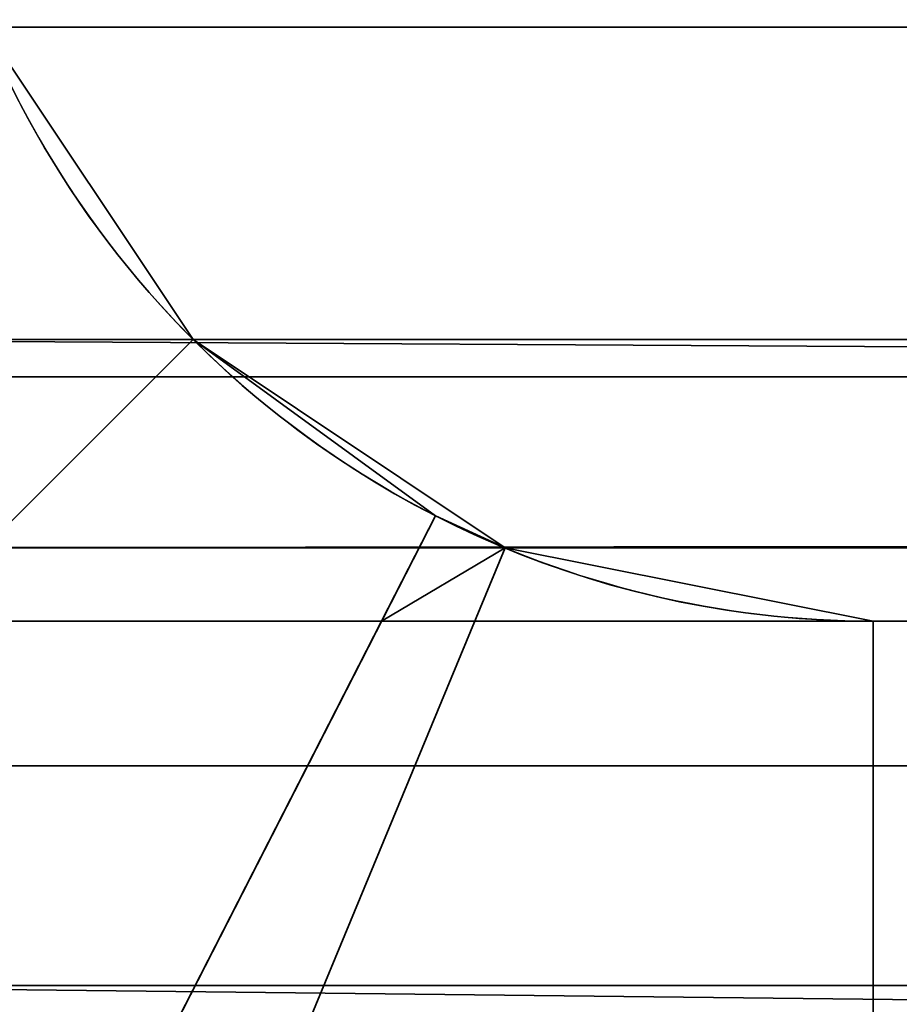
# Model space of a CAD drawing. Header units: millimetres. Extents: x -503 to 6703, y -110 to 249.
# Tile 978 of 1056: x 4034.68 to 4036.12, y 15.87 to 17.49. Entities that reach past the tile are written whole.
import ezdxf

# ---------------------------------------------------------------- set-up
doc = ezdxf.new("R2010")
doc.units = ezdxf.units.MM
doc.layers.add('152', color=7, linetype='Continuous', true_color=0xffffff)

# ---------------------------------------------------------------- blocks, each defined once
blk = doc.blocks.new('UG_SURFACE_004')
at = {"layer": '152', "color": 252, "linetype": 'Continuous', "lineweight": 35}
for points in [[(5156.4999, -9.3, 2212.25), (5156.4999, 230.4, 2212.25), (3843.4999, 230.4, 2212.25), (3843.4999, -9.3, 2212.25)], [(3993.5, -9.3, 2062.2499), (3993.5, 230.4, 2062.2499), (5006.4998, 230.4, 2062.2499), (5006.4998, -9.3, 2062.2499)]]:
    blk.add_3dface(points, dxfattribs=at)
blk = doc.blocks.new('UG_SURFACE_386')
at = {"layer": '152', "color": 252, "linetype": 'Continuous', "lineweight": 35}
for points in [[(4031.4999, -26.22, 2021.75), (4968.5001, -26.22, 2021.75), (4968.5001, 62.62, 2021.75), (4031.4999, 62.62, 2021.75)], [(4033, -26.22, 2020.2501), (4033, 62.62, 2020.2501), (4967, 62.62, 2020.2501), (4967, -26.22, 2020.2501)]]:
    blk.add_3dface(points, dxfattribs=at)
blk = doc.blocks.new('UG_SURFACE_403')
at = {"layer": '152', "color": 252, "linetype": 'Continuous', "lineweight": 35}
for points in [[(4033.9022, 15.9021, 76.45), (4033.2346, 16.9013, 76.45), (4034.6203, 17.4754, 76.45), (4034.9627, 16.9628, 76.45)], [(4034.9627, 16.9628, 370.05), (4034.6203, 17.4754, 370.05), (4033.2346, 16.9013, 370.05), (4033.9022, 15.9021, 370.05)], [(4033.9022, 15.9021, 386.45), (4033.2346, 16.9013, 386.45), (4034.6203, 17.4754, 386.45), (4034.9627, 16.9628, 386.45)], [(4034.9627, 16.9628, 680.05), (4034.6203, 17.4754, 680.05), (4033.2346, 16.9013, 680.05), (4033.9022, 15.9021, 680.05)], [(4033.9022, 15.9021, 696.45), (4033.2346, 16.9013, 696.45), (4034.6203, 17.4754, 696.45), (4034.9627, 16.9628, 696.45)], [(4034.9627, 16.9628, 990.05), (4034.6203, 17.4754, 990.05), (4033.2346, 16.9013, 990.05), (4033.9022, 15.9021, 990.05)], [(4033.9022, 15.9021, 1006.4501), (4033.2346, 16.9013, 1006.4501), (4034.6203, 17.4754, 1006.4501), (4034.9627, 16.9628, 1006.4501)], [(4034.9627, 16.9628, 1300.05), (4034.6203, 17.4754, 1300.05), (4033.2346, 16.9013, 1300.05), (4033.9022, 15.9021, 1300.05)], [(4033.9022, 15.9021, 1316.45), (4033.2346, 16.9013, 1316.45), (4034.6203, 17.4754, 1316.45), (4034.9627, 16.9628, 1316.45)], [(4034.9627, 16.9628, 1610.05), (4034.6203, 17.4754, 1610.05), (4033.2346, 16.9013, 1610.05), (4033.9022, 15.9021, 1610.05)], [(4033.9022, 15.9021, 1626.4499), (4033.2346, 16.9013, 1626.4499), (4034.6203, 17.4754, 1626.4499), (4034.9627, 16.9628, 1626.4499)], [(4034.9627, 16.9628, 1920.05), (4034.6203, 17.4754, 1920.05), (4033.2346, 16.9013, 1920.05), (4033.9022, 15.9021, 1920.05)], [(4033.9022, 15.9021, 1936.45), (4033.2346, 16.9013, 1936.45), (4034.6203, 17.4754, 1936.45), (4034.9627, 16.9628, 1936.45)], [(4034.9627, 16.9628, 60.05), (4034.6203, 17.4754, 60.05), (4033.2346, 16.9013, 60.05), (4033.9022, 15.9021, 60.05)], [(4033.2346, 16.9013, 2006.2499), (4033.9022, 15.9021, 2006.2499), (4034.9627, 16.9628, 2006.2499), (4034.6203, 17.4754, 2006.2499)], [(4034.6203, 17.4754, -5.75), (4034.9627, 16.9628, -5.75), (4033.9022, 15.9021, -5.75), (4033.2346, 16.9013, -5.75)], [(4034.6203, 17.4754, 1936.45), (4034.6203, 17.4754, 2006.2499), (4034.9627, 16.9628, 2006.2499), (4034.9627, 16.9628, 1936.45)], [(4034.9627, 16.9628, 60.05), (4034.9627, 16.9628, -5.75), (4034.6203, 17.4754, -5.75), (4034.6203, 17.4754, 60.05)], [(4034.9627, 16.9628, 1920.05), (4034.9627, 16.9628, 1862.83), (4034.6203, 17.4754, 1862.83), (4034.6203, 17.4754, 1920.05)], [(4034.6203, 17.4754, 1626.4499), (4034.6203, 17.4754, 1683.67), (4034.9627, 16.9628, 1683.67), (4034.9627, 16.9628, 1626.4499)], [(4034.6203, 17.4754, 1683.67), (4034.6203, 17.4754, 1743.39), (4034.9627, 16.9628, 1743.39), (4034.9627, 16.9628, 1683.67)], [(4034.6203, 17.4754, 1743.39), (4034.6203, 17.4754, 1803.11), (4034.9627, 16.9628, 1803.11), (4034.9627, 16.9628, 1743.39)], [(4034.6203, 17.4754, 1803.11), (4034.6203, 17.4754, 1862.83), (4034.9627, 16.9628, 1862.83), (4034.9627, 16.9628, 1803.11)], [(4034.9627, 16.9628, 1610.05), (4034.9627, 16.9628, 1552.83), (4034.6203, 17.4754, 1552.83), (4034.6203, 17.4754, 1610.05)], [(4034.6203, 17.4754, 1316.45), (4034.6203, 17.4754, 1373.67), (4034.9627, 16.9628, 1373.67), (4034.9627, 16.9628, 1316.45)], [(4034.6203, 17.4754, 1373.67), (4034.6203, 17.4754, 1433.39), (4034.9627, 16.9628, 1433.39), (4034.9627, 16.9628, 1373.67)], [(4034.6203, 17.4754, 1433.39), (4034.6203, 17.4754, 1493.1099), (4034.9627, 16.9628, 1493.1099), (4034.9627, 16.9628, 1433.39)], [(4034.6203, 17.4754, 1493.1099), (4034.6203, 17.4754, 1552.83), (4034.9627, 16.9628, 1552.83), (4034.9627, 16.9628, 1493.1099)], [(4034.9627, 16.9628, 1300.05), (4034.9627, 16.9628, 1242.83), (4034.6203, 17.4754, 1242.83), (4034.6203, 17.4754, 1300.05)], [(4034.6203, 17.4754, 1006.4501), (4034.6203, 17.4754, 1063.67), (4034.9627, 16.9628, 1063.67), (4034.9627, 16.9628, 1006.4501)], [(4034.6203, 17.4754, 1063.67), (4034.6203, 17.4754, 1123.39), (4034.9627, 16.9628, 1123.39), (4034.9627, 16.9628, 1063.67)], [(4034.6203, 17.4754, 1123.39), (4034.6203, 17.4754, 1183.11), (4034.9627, 16.9628, 1183.11), (4034.9627, 16.9628, 1123.39)], [(4034.6203, 17.4754, 1183.11), (4034.6203, 17.4754, 1242.83), (4034.9627, 16.9628, 1242.83), (4034.9627, 16.9628, 1183.11)], [(4034.9627, 16.9628, 990.05), (4034.9627, 16.9628, 942.7834), (4034.6203, 17.4754, 942.7834), (4034.6203, 17.4754, 990.05)], [(4034.6203, 17.4754, 696.45), (4034.6203, 17.4754, 743.7167), (4034.9627, 16.9628, 743.7167), (4034.9627, 16.9628, 696.45)], [(4034.6203, 17.4754, 743.7167), (4034.6203, 17.4754, 793.4833), (4034.9627, 16.9628, 793.4833), (4034.9627, 16.9628, 743.7167)], [(4034.6203, 17.4754, 793.4833), (4034.6203, 17.4754, 843.25), (4034.9627, 16.9628, 843.25), (4034.9627, 16.9628, 793.4833)], [(4034.6203, 17.4754, 843.25), (4034.6203, 17.4754, 893.0167), (4034.9627, 16.9628, 893.0167), (4034.9627, 16.9628, 843.25)], [(4034.6203, 17.4754, 893.0167), (4034.6203, 17.4754, 942.7834), (4034.9627, 16.9628, 942.7834), (4034.9627, 16.9628, 893.0167)], [(4034.9627, 16.9628, 680.05), (4034.9627, 16.9628, 632.7834), (4034.6203, 17.4754, 632.7834), (4034.6203, 17.4754, 680.05)], [(4034.6203, 17.4754, 386.45), (4034.6203, 17.4754, 433.7167), (4034.9627, 16.9628, 433.7167), (4034.9627, 16.9628, 386.45)], [(4034.6203, 17.4754, 433.7167), (4034.6203, 17.4754, 483.4833), (4034.9627, 16.9628, 483.4833), (4034.9627, 16.9628, 433.7167)], [(4034.6203, 17.4754, 483.4833), (4034.6203, 17.4754, 533.25), (4034.9627, 16.9628, 533.25), (4034.9627, 16.9628, 483.4833)], [(4034.6203, 17.4754, 533.25), (4034.6203, 17.4754, 583.0167), (4034.9627, 16.9628, 583.0167), (4034.9627, 16.9628, 533.25)], [(4034.6203, 17.4754, 583.0167), (4034.6203, 17.4754, 632.7834), (4034.9627, 16.9628, 632.7834), (4034.9627, 16.9628, 583.0167)], [(4034.9627, 16.9628, 370.05), (4034.9627, 16.9628, 322.7833), (4034.6203, 17.4754, 322.7833), (4034.6203, 17.4754, 370.05)], [(4034.6203, 17.4754, 76.45), (4034.6203, 17.4754, 123.7167), (4034.9627, 16.9628, 123.7167), (4034.9627, 16.9628, 76.45)], [(4034.6203, 17.4754, 123.7167), (4034.6203, 17.4754, 173.4833), (4034.9627, 16.9628, 173.4833), (4034.9627, 16.9628, 123.7167)], [(4034.6203, 17.4754, 173.4833), (4034.6203, 17.4754, 223.25), (4034.9627, 16.9628, 223.25), (4034.9627, 16.9628, 173.4833)], [(4034.6203, 17.4754, 223.25), (4034.6203, 17.4754, 273.0167), (4034.9627, 16.9628, 273.0167), (4034.9627, 16.9628, 223.25)], [(4034.6203, 17.4754, 273.0167), (4034.6203, 17.4754, 322.7833), (4034.9627, 16.9628, 322.7833), (4034.9627, 16.9628, 273.0167)], [(4034.9627, 16.9628, 76.45), (4035.3608, 16.6732, 76.45), (4034.678, 15.3376, 76.45), (4033.9022, 15.9021, 76.45)], [(4033.9022, 15.9021, 370.05), (4034.678, 15.3376, 370.05), (4035.3608, 16.6732, 370.05), (4034.9627, 16.9628, 370.05)], [(4034.9627, 16.9628, 386.45), (4035.3608, 16.6732, 386.45), (4034.678, 15.3376, 386.45), (4033.9022, 15.9021, 386.45)], [(4033.9022, 15.9021, 680.05), (4034.678, 15.3376, 680.05), (4035.3608, 16.6732, 680.05), (4034.9627, 16.9628, 680.05)], [(4034.9627, 16.9628, 696.45), (4035.3608, 16.6732, 696.45), (4034.678, 15.3376, 696.45), (4033.9022, 15.9021, 696.45)], [(4033.9022, 15.9021, 990.05), (4034.678, 15.3376, 990.05), (4035.3608, 16.6732, 990.05), (4034.9627, 16.9628, 990.05)], [(4034.9627, 16.9628, 1006.4501), (4035.3608, 16.6732, 1006.4501), (4034.678, 15.3376, 1006.4501), (4033.9022, 15.9021, 1006.4501)], [(4033.9022, 15.9021, 1300.05), (4034.678, 15.3376, 1300.05), (4035.3608, 16.6732, 1300.05), (4034.9627, 16.9628, 1300.05)], [(4034.9627, 16.9628, 1316.45), (4035.3608, 16.6732, 1316.45), (4034.678, 15.3376, 1316.45), (4033.9022, 15.9021, 1316.45)], [(4033.9022, 15.9021, 1610.05), (4034.678, 15.3376, 1610.05), (4035.3608, 16.6732, 1610.05), (4034.9627, 16.9628, 1610.05)], [(4034.9627, 16.9628, 1626.4499), (4035.3608, 16.6732, 1626.4499), (4034.678, 15.3376, 1626.4499), (4033.9022, 15.9021, 1626.4499)], [(4033.9022, 15.9021, 1920.05), (4034.678, 15.3376, 1920.05), (4035.3608, 16.6732, 1920.05), (4034.9627, 16.9628, 1920.05)], [(4034.9627, 16.9628, 1936.45), (4035.3608, 16.6732, 1936.45), (4034.678, 15.3376, 1936.45), (4033.9022, 15.9021, 1936.45)], [(4033.9022, 15.9021, 60.05), (4034.678, 15.3376, 60.05), (4035.3608, 16.6732, 60.05), (4034.9627, 16.9628, 60.05)], [(4035.4753, 16.6203, 2006.2499), (4034.9627, 16.9628, 2006.2499), (4033.9022, 15.9021, 2006.2499), (4034.9011, 15.2345, 2006.2499)], [(4034.9011, 15.2345, -5.75), (4033.9022, 15.9021, -5.75), (4034.9627, 16.9628, -5.75), (4035.4753, 16.6203, -5.75)], [(4035.3608, 16.6732, 1936.45), (4034.9627, 16.9628, 2006.2499), (4035.4753, 16.6203, 2006.2499)], [(4035.3608, 16.6732, 1936.45), (4034.9627, 16.9628, 1936.45), (4034.9627, 16.9628, 2006.2499)], [(4034.9627, 16.9628, -5.75), (4034.9627, 16.9628, 60.05), (4035.3608, 16.6732, 60.05)], [(4035.3608, 16.6732, 60.05), (4035.4753, 16.6203, -5.75), (4034.9627, 16.9628, -5.75)], [(4035.3608, 16.6732, 1626.4499), (4034.9627, 16.9628, 1683.67), (4035.4753, 16.6203, 1683.67)], [(4035.3608, 16.6732, 1626.4499), (4034.9627, 16.9628, 1626.4499), (4034.9627, 16.9628, 1683.67)], [(4034.9627, 16.9628, 1862.83), (4034.9627, 16.9628, 1920.05), (4035.3608, 16.6732, 1920.05)], [(4035.3608, 16.6732, 1920.05), (4035.4753, 16.6203, 1862.83), (4034.9627, 16.9628, 1862.83)], [(4034.9627, 16.9628, 1683.67), (4034.9627, 16.9628, 1743.39), (4035.4753, 16.6203, 1743.39), (4035.4753, 16.6203, 1683.67)], [(4034.9627, 16.9628, 1743.39), (4034.9627, 16.9628, 1803.11), (4035.4753, 16.6203, 1803.11), (4035.4753, 16.6203, 1743.39)], [(4034.9627, 16.9628, 1803.11), (4034.9627, 16.9628, 1862.83), (4035.4753, 16.6203, 1862.83), (4035.4753, 16.6203, 1803.11)], [(4035.3608, 16.6732, 1316.45), (4034.9627, 16.9628, 1373.67), (4035.4753, 16.6203, 1373.67)], [(4035.3608, 16.6732, 1316.45), (4034.9627, 16.9628, 1316.45), (4034.9627, 16.9628, 1373.67)], [(4034.9627, 16.9628, 1552.83), (4034.9627, 16.9628, 1610.05), (4035.3608, 16.6732, 1610.05)], [(4035.3608, 16.6732, 1610.05), (4035.4753, 16.6203, 1552.83), (4034.9627, 16.9628, 1552.83)], [(4034.9627, 16.9628, 1373.67), (4034.9627, 16.9628, 1433.39), (4035.4753, 16.6203, 1433.39), (4035.4753, 16.6203, 1373.67)], [(4034.9627, 16.9628, 1433.39), (4034.9627, 16.9628, 1493.1099), (4035.4753, 16.6203, 1493.1099), (4035.4753, 16.6203, 1433.39)], [(4034.9627, 16.9628, 1493.1099), (4034.9627, 16.9628, 1552.83), (4035.4753, 16.6203, 1552.83), (4035.4753, 16.6203, 1493.1099)], [(4035.3608, 16.6732, 1006.4501), (4034.9627, 16.9628, 1063.67), (4035.4753, 16.6203, 1063.67)], [(4035.3608, 16.6732, 1006.4501), (4034.9627, 16.9628, 1006.4501), (4034.9627, 16.9628, 1063.67)], [(4034.9627, 16.9628, 1242.83), (4034.9627, 16.9628, 1300.05), (4035.3608, 16.6732, 1300.05)], [(4035.3608, 16.6732, 1300.05), (4035.4753, 16.6203, 1242.83), (4034.9627, 16.9628, 1242.83)], [(4034.9627, 16.9628, 1063.67), (4034.9627, 16.9628, 1123.39), (4035.4753, 16.6203, 1123.39), (4035.4753, 16.6203, 1063.67)], [(4034.9627, 16.9628, 1123.39), (4034.9627, 16.9628, 1183.11), (4035.4753, 16.6203, 1183.11), (4035.4753, 16.6203, 1123.39)], [(4034.9627, 16.9628, 1183.11), (4034.9627, 16.9628, 1242.83), (4035.4753, 16.6203, 1242.83), (4035.4753, 16.6203, 1183.11)], [(4035.3608, 16.6732, 696.45), (4034.9627, 16.9628, 743.7167), (4035.4753, 16.6203, 743.7167)], [(4035.3608, 16.6732, 696.45), (4034.9627, 16.9628, 696.45), (4034.9627, 16.9628, 743.7167)], [(4034.9627, 16.9628, 942.7834), (4034.9627, 16.9628, 990.05), (4035.3608, 16.6732, 990.05)], [(4035.3608, 16.6732, 990.05), (4035.4753, 16.6203, 942.7834), (4034.9627, 16.9628, 942.7834)], [(4034.9627, 16.9628, 743.7167), (4034.9627, 16.9628, 793.4833), (4035.4753, 16.6203, 793.4833), (4035.4753, 16.6203, 743.7167)], [(4034.9627, 16.9628, 793.4833), (4034.9627, 16.9628, 843.25), (4035.4753, 16.6203, 843.25), (4035.4753, 16.6203, 793.4833)], [(4034.9627, 16.9628, 843.25), (4034.9627, 16.9628, 893.0167), (4035.4753, 16.6203, 893.0167), (4035.4753, 16.6203, 843.25)], [(4034.9627, 16.9628, 893.0167), (4034.9627, 16.9628, 942.7834), (4035.4753, 16.6203, 942.7834), (4035.4753, 16.6203, 893.0167)], [(4035.3608, 16.6732, 386.45), (4034.9627, 16.9628, 433.7167), (4035.4753, 16.6203, 433.7167)], [(4035.3608, 16.6732, 386.45), (4034.9627, 16.9628, 386.45), (4034.9627, 16.9628, 433.7167)], [(4034.9627, 16.9628, 632.7834), (4034.9627, 16.9628, 680.05), (4035.3608, 16.6732, 680.05)], [(4035.3608, 16.6732, 680.05), (4035.4753, 16.6203, 632.7834), (4034.9627, 16.9628, 632.7834)], [(4034.9627, 16.9628, 433.7167), (4034.9627, 16.9628, 483.4833), (4035.4753, 16.6203, 483.4833), (4035.4753, 16.6203, 433.7167)], [(4034.9627, 16.9628, 483.4833), (4034.9627, 16.9628, 533.25), (4035.4753, 16.6203, 533.25), (4035.4753, 16.6203, 483.4833)], [(4034.9627, 16.9628, 533.25), (4034.9627, 16.9628, 583.0167), (4035.4753, 16.6203, 583.0167), (4035.4753, 16.6203, 533.25)], [(4034.9627, 16.9628, 583.0167), (4034.9627, 16.9628, 632.7834), (4035.4753, 16.6203, 632.7834), (4035.4753, 16.6203, 583.0167)], [(4035.3608, 16.6732, 76.45), (4034.9627, 16.9628, 123.7167), (4035.4753, 16.6203, 123.7167)], [(4035.3608, 16.6732, 76.45), (4034.9627, 16.9628, 76.45), (4034.9627, 16.9628, 123.7167)], [(4034.9627, 16.9628, 322.7833), (4034.9627, 16.9628, 370.05), (4035.3608, 16.6732, 370.05)], [(4035.3608, 16.6732, 370.05), (4035.4753, 16.6203, 322.7833), (4034.9627, 16.9628, 322.7833)], [(4034.9627, 16.9628, 123.7167), (4034.9627, 16.9628, 173.4833), (4035.4753, 16.6203, 173.4833), (4035.4753, 16.6203, 123.7167)], [(4034.9627, 16.9628, 173.4833), (4034.9627, 16.9628, 223.25), (4035.4753, 16.6203, 223.25), (4035.4753, 16.6203, 173.4833)], [(4034.9627, 16.9628, 223.25), (4034.9627, 16.9628, 273.0167), (4035.4753, 16.6203, 273.0167), (4035.4753, 16.6203, 223.25)], [(4034.9627, 16.9628, 273.0167), (4034.9627, 16.9628, 322.7833), (4035.4753, 16.6203, 322.7833), (4035.4753, 16.6203, 273.0167)], [(4035.2721, 16.5, 1933.9499), (4034.678, 15.3376, 1933.9499), (4034.678, 15.3376, 1936.45), (4035.3608, 16.6732, 1936.45)], [(4035.3608, 16.6732, 60.05), (4034.678, 15.3376, 60.05), (4034.678, 15.3376, 62.55), (4035.2721, 16.5, 62.55)], [(4035.2721, 16.5, 1623.95), (4034.678, 15.3376, 1623.95), (4034.678, 15.3376, 1626.4499), (4035.3608, 16.6732, 1626.4499)], [(4035.3608, 16.6732, 1920.05), (4034.678, 15.3376, 1920.05), (4034.678, 15.3376, 1922.55), (4035.2721, 16.5, 1922.55)], [(4035.2721, 16.5, 1313.9499), (4034.678, 15.3376, 1313.9499), (4034.678, 15.3376, 1316.45), (4035.3608, 16.6732, 1316.45)], [(4035.3608, 16.6732, 1610.05), (4034.678, 15.3376, 1610.05), (4034.678, 15.3376, 1612.55), (4035.2721, 16.5, 1612.55)], [(4035.2721, 16.5, 1003.95), (4034.678, 15.3376, 1003.95), (4034.678, 15.3376, 1006.4501), (4035.3608, 16.6732, 1006.4501)], [(4035.3608, 16.6732, 1300.05), (4034.678, 15.3376, 1300.05), (4034.678, 15.3376, 1302.55), (4035.2721, 16.5, 1302.55)], [(4035.2721, 16.5, 693.95), (4034.678, 15.3376, 693.95), (4034.678, 15.3376, 696.45), (4035.3608, 16.6732, 696.45)], [(4035.3608, 16.6732, 990.05), (4034.678, 15.3376, 990.05), (4034.678, 15.3376, 992.55), (4035.2721, 16.5, 992.55)], [(4035.2721, 16.5, 383.95), (4034.678, 15.3376, 383.95), (4034.678, 15.3376, 386.45), (4035.3608, 16.6732, 386.45)], [(4035.3608, 16.6732, 680.05), (4034.678, 15.3376, 680.05), (4034.678, 15.3376, 682.55), (4035.2721, 16.5, 682.55)], [(4035.2721, 16.5, 73.95), (4034.678, 15.3376, 73.95), (4034.678, 15.3376, 76.45), (4035.3608, 16.6732, 76.45)], [(4035.3608, 16.6732, 370.05), (4034.678, 15.3376, 370.05), (4034.678, 15.3376, 372.55), (4035.2721, 16.5, 372.55)], [(4035.3608, 16.6732, 1936.45), (4035.3608, 16.6732, 1933.9499), (4035.2721, 16.5, 1933.9499)], [(4035.2721, 16.5, 1933.9499), (4035.3608, 16.6732, 1933.9499), (4035.4753, 16.6203, 1933.9499)], [(4035.2721, 16.5, 62.55), (4035.3608, 16.6732, 62.55), (4035.3608, 16.6732, 60.05)], [(4035.4753, 16.6203, 62.55), (4035.3608, 16.6732, 62.55), (4035.2721, 16.5, 62.55)], [(4035.3608, 16.6732, 1626.4499), (4035.3608, 16.6732, 1623.95), (4035.2721, 16.5, 1623.95)], [(4035.2721, 16.5, 1623.95), (4035.3608, 16.6732, 1623.95), (4035.4753, 16.6203, 1623.95)], [(4035.2721, 16.5, 1922.55), (4035.3608, 16.6732, 1922.55), (4035.3608, 16.6732, 1920.05)], [(4035.4753, 16.6203, 1922.55), (4035.3608, 16.6732, 1922.55), (4035.2721, 16.5, 1922.55)], [(4035.3608, 16.6732, 1316.45), (4035.3608, 16.6732, 1313.9499), (4035.2721, 16.5, 1313.9499)], [(4035.2721, 16.5, 1313.9499), (4035.3608, 16.6732, 1313.9499), (4035.4753, 16.6203, 1313.9499)], [(4035.2721, 16.5, 1612.55), (4035.3608, 16.6732, 1612.55), (4035.3608, 16.6732, 1610.05)], [(4035.4753, 16.6203, 1612.55), (4035.3608, 16.6732, 1612.55), (4035.2721, 16.5, 1612.55)], [(4035.3608, 16.6732, 1006.4501), (4035.3608, 16.6732, 1003.95), (4035.2721, 16.5, 1003.95)], [(4035.2721, 16.5, 1003.95), (4035.3608, 16.6732, 1003.95), (4035.4753, 16.6203, 1003.95)], [(4035.2721, 16.5, 1302.55), (4035.3608, 16.6732, 1302.55), (4035.3608, 16.6732, 1300.05)], [(4035.4753, 16.6203, 1302.55), (4035.3608, 16.6732, 1302.55), (4035.2721, 16.5, 1302.55)], [(4035.3608, 16.6732, 696.45), (4035.3608, 16.6732, 693.95), (4035.2721, 16.5, 693.95)], [(4035.2721, 16.5, 693.95), (4035.3608, 16.6732, 693.95), (4035.4753, 16.6203, 693.95)], [(4035.2721, 16.5, 992.55), (4035.3608, 16.6732, 992.55), (4035.3608, 16.6732, 990.05)], [(4035.4753, 16.6203, 992.55), (4035.3608, 16.6732, 992.55), (4035.2721, 16.5, 992.55)], [(4035.3608, 16.6732, 386.45), (4035.3608, 16.6732, 383.95), (4035.2721, 16.5, 383.95)], [(4035.2721, 16.5, 383.95), (4035.3608, 16.6732, 383.95), (4035.4753, 16.6203, 383.95)], [(4035.2721, 16.5, 682.55), (4035.3608, 16.6732, 682.55), (4035.3608, 16.6732, 680.05)], [(4035.4753, 16.6203, 682.55), (4035.3608, 16.6732, 682.55), (4035.2721, 16.5, 682.55)], [(4035.3608, 16.6732, 76.45), (4035.3608, 16.6732, 73.95), (4035.2721, 16.5, 73.95)], [(4035.2721, 16.5, 73.95), (4035.3608, 16.6732, 73.95), (4035.4753, 16.6203, 73.95)], [(4035.2721, 16.5, 372.55), (4035.3608, 16.6732, 372.55), (4035.3608, 16.6732, 370.05)], [(4035.4753, 16.6203, 372.55), (4035.3608, 16.6732, 372.55), (4035.2721, 16.5, 372.55)], [(4035.4753, 16.6203, 2006.2499), (4035.4753, 16.6203, 1933.9499), (4035.3608, 16.6732, 1936.45)], [(4035.4753, 16.6203, 1933.9499), (4035.3608, 16.6732, 1933.9499), (4035.3608, 16.6732, 1936.45)], [(4035.3608, 16.6732, 60.05), (4035.3608, 16.6732, 62.55), (4035.4753, 16.6203, 62.55), (4035.4753, 16.6203, -5.75)], [(4035.4753, 16.6203, 1683.67), (4035.4753, 16.6203, 1623.95), (4035.3608, 16.6732, 1626.4499)], [(4035.4753, 16.6203, 1623.95), (4035.3608, 16.6732, 1623.95), (4035.3608, 16.6732, 1626.4499)], [(4035.3608, 16.6732, 1920.05), (4035.3608, 16.6732, 1922.55), (4035.4753, 16.6203, 1922.55), (4035.4753, 16.6203, 1862.83)], [(4035.4753, 16.6203, 1373.67), (4035.4753, 16.6203, 1313.9499), (4035.3608, 16.6732, 1316.45)], [(4035.4753, 16.6203, 1313.9499), (4035.3608, 16.6732, 1313.9499), (4035.3608, 16.6732, 1316.45)], [(4035.3608, 16.6732, 1610.05), (4035.3608, 16.6732, 1612.55), (4035.4753, 16.6203, 1612.55), (4035.4753, 16.6203, 1552.83)], [(4035.4753, 16.6203, 1063.67), (4035.4753, 16.6203, 1003.95), (4035.3608, 16.6732, 1006.4501)], [(4035.4753, 16.6203, 1003.95), (4035.3608, 16.6732, 1003.95), (4035.3608, 16.6732, 1006.4501)], [(4035.3608, 16.6732, 1300.05), (4035.3608, 16.6732, 1302.55), (4035.4753, 16.6203, 1302.55), (4035.4753, 16.6203, 1242.83)], [(4035.4753, 16.6203, 743.7167), (4035.4753, 16.6203, 693.95), (4035.3608, 16.6732, 696.45)], [(4035.4753, 16.6203, 693.95), (4035.3608, 16.6732, 693.95), (4035.3608, 16.6732, 696.45)], [(4035.3608, 16.6732, 990.05), (4035.3608, 16.6732, 992.55), (4035.4753, 16.6203, 992.55), (4035.4753, 16.6203, 942.7834)], [(4035.4753, 16.6203, 433.7167), (4035.4753, 16.6203, 383.95), (4035.3608, 16.6732, 386.45)], [(4035.4753, 16.6203, 383.95), (4035.3608, 16.6732, 383.95), (4035.3608, 16.6732, 386.45)], [(4035.3608, 16.6732, 680.05), (4035.3608, 16.6732, 682.55), (4035.4753, 16.6203, 682.55), (4035.4753, 16.6203, 632.7834)], [(4035.4753, 16.6203, 123.7167), (4035.4753, 16.6203, 73.95), (4035.3608, 16.6732, 76.45)], [(4035.4753, 16.6203, 73.95), (4035.3608, 16.6732, 73.95), (4035.3608, 16.6732, 76.45)], [(4035.3608, 16.6732, 370.05), (4035.3608, 16.6732, 372.55), (4035.4753, 16.6203, 372.55), (4035.4753, 16.6203, 322.7833)], [(4036.0799, 16.5, 2006.2499), (4035.4753, 16.6203, 2006.2499), (4034.9011, 15.2345, 2006.2499), (4036.0799, 15, 2006.2499)], [(4036.0799, 15, -5.75), (4034.9011, 15.2345, -5.75), (4035.4753, 16.6203, -5.75), (4036.0799, 16.5, -5.75)], [(4035.4753, 16.6203, 1933.9499), (4036.0799, 16.5, 1933.9499), (4035.2721, 16.5, 1933.9499)], [(4035.2721, 16.5, 62.55), (4036.0799, 16.5, 62.55), (4035.4753, 16.6203, 62.55)], [(4035.4753, 16.6203, 1623.95), (4036.0799, 16.5, 1623.95), (4035.2721, 16.5, 1623.95)], [(4035.2721, 16.5, 1922.55), (4036.0799, 16.5, 1922.55), (4035.4753, 16.6203, 1922.55)], [(4035.4753, 16.6203, 1313.9499), (4036.0799, 16.5, 1313.9499), (4035.2721, 16.5, 1313.9499)], [(4035.2721, 16.5, 1612.55), (4036.0799, 16.5, 1612.55), (4035.4753, 16.6203, 1612.55)], [(4035.4753, 16.6203, 1003.95), (4036.0799, 16.5, 1003.95), (4035.2721, 16.5, 1003.95)], [(4035.2721, 16.5, 1302.55), (4036.0799, 16.5, 1302.55), (4035.4753, 16.6203, 1302.55)], [(4035.4753, 16.6203, 693.95), (4036.0799, 16.5, 693.95), (4035.2721, 16.5, 693.95)], [(4035.2721, 16.5, 992.55), (4036.0799, 16.5, 992.55), (4035.4753, 16.6203, 992.55)], [(4035.4753, 16.6203, 383.95), (4036.0799, 16.5, 383.95), (4035.2721, 16.5, 383.95)], [(4035.2721, 16.5, 682.55), (4036.0799, 16.5, 682.55), (4035.4753, 16.6203, 682.55)], [(4035.4753, 16.6203, 73.95), (4036.0799, 16.5, 73.95), (4035.2721, 16.5, 73.95)], [(4035.2721, 16.5, 372.55), (4036.0799, 16.5, 372.55), (4035.4753, 16.6203, 372.55)], [(4035.4753, 16.6203, 1933.9499), (4035.4753, 16.6203, 2006.2499), (4036.0799, 16.5, 2006.2499), (4036.0799, 16.5, 1933.9499)], [(4035.4753, 16.6203, -5.75), (4035.4753, 16.6203, 62.55), (4036.0799, 16.5, 62.55), (4036.0799, 16.5, -5.75)], [(4035.4753, 16.6203, 1623.95), (4035.4753, 16.6203, 1683.67), (4036.0799, 16.5, 1683.67), (4036.0799, 16.5, 1623.95)], [(4035.4753, 16.6203, 1683.67), (4035.4753, 16.6203, 1743.39), (4036.0799, 16.5, 1743.39), (4036.0799, 16.5, 1683.67)], [(4035.4753, 16.6203, 1743.39), (4035.4753, 16.6203, 1803.11), (4036.0799, 16.5, 1803.11), (4036.0799, 16.5, 1743.39)], [(4035.4753, 16.6203, 1803.11), (4035.4753, 16.6203, 1862.83), (4036.0799, 16.5, 1862.83), (4036.0799, 16.5, 1803.11)], [(4035.4753, 16.6203, 1862.83), (4035.4753, 16.6203, 1922.55), (4036.0799, 16.5, 1922.55), (4036.0799, 16.5, 1862.83)], [(4035.4753, 16.6203, 1313.9499), (4035.4753, 16.6203, 1373.67), (4036.0799, 16.5, 1373.67), (4036.0799, 16.5, 1313.9499)], [(4035.4753, 16.6203, 1373.67), (4035.4753, 16.6203, 1433.39), (4036.0799, 16.5, 1433.39), (4036.0799, 16.5, 1373.67)], [(4035.4753, 16.6203, 1433.39), (4035.4753, 16.6203, 1493.1099), (4036.0799, 16.5, 1493.1099), (4036.0799, 16.5, 1433.39)], [(4035.4753, 16.6203, 1493.1099), (4035.4753, 16.6203, 1552.83), (4036.0799, 16.5, 1552.83), (4036.0799, 16.5, 1493.1099)], [(4035.4753, 16.6203, 1552.83), (4035.4753, 16.6203, 1612.55), (4036.0799, 16.5, 1612.55), (4036.0799, 16.5, 1552.83)], [(4035.4753, 16.6203, 1003.95), (4035.4753, 16.6203, 1063.67), (4036.0799, 16.5, 1063.67), (4036.0799, 16.5, 1003.95)], [(4035.4753, 16.6203, 1063.67), (4035.4753, 16.6203, 1123.39), (4036.0799, 16.5, 1123.39), (4036.0799, 16.5, 1063.67)], [(4035.4753, 16.6203, 1123.39), (4035.4753, 16.6203, 1183.11), (4036.0799, 16.5, 1183.11), (4036.0799, 16.5, 1123.39)], [(4035.4753, 16.6203, 1183.11), (4035.4753, 16.6203, 1242.83), (4036.0799, 16.5, 1242.83), (4036.0799, 16.5, 1183.11)], [(4035.4753, 16.6203, 1242.83), (4035.4753, 16.6203, 1302.55), (4036.0799, 16.5, 1302.55), (4036.0799, 16.5, 1242.83)], [(4035.4753, 16.6203, 693.95), (4035.4753, 16.6203, 743.7167), (4036.0799, 16.5, 743.7167), (4036.0799, 16.5, 693.95)], [(4035.4753, 16.6203, 743.7167), (4035.4753, 16.6203, 793.4833), (4036.0799, 16.5, 793.4833), (4036.0799, 16.5, 743.7167)], [(4035.4753, 16.6203, 793.4833), (4035.4753, 16.6203, 843.25), (4036.0799, 16.5, 843.25), (4036.0799, 16.5, 793.4833)], [(4035.4753, 16.6203, 843.25), (4035.4753, 16.6203, 893.0167), (4036.0799, 16.5, 893.0167), (4036.0799, 16.5, 843.25)], [(4035.4753, 16.6203, 893.0167), (4035.4753, 16.6203, 942.7834), (4036.0799, 16.5, 942.7834), (4036.0799, 16.5, 893.0167)], [(4035.4753, 16.6203, 942.7834), (4035.4753, 16.6203, 992.55), (4036.0799, 16.5, 992.55), (4036.0799, 16.5, 942.7834)], [(4035.4753, 16.6203, 383.95), (4035.4753, 16.6203, 433.7167), (4036.0799, 16.5, 433.7167), (4036.0799, 16.5, 383.95)], [(4035.4753, 16.6203, 433.7167), (4035.4753, 16.6203, 483.4833), (4036.0799, 16.5, 483.4833), (4036.0799, 16.5, 433.7167)], [(4035.4753, 16.6203, 483.4833), (4035.4753, 16.6203, 533.25), (4036.0799, 16.5, 533.25), (4036.0799, 16.5, 483.4833)], [(4035.4753, 16.6203, 533.25), (4035.4753, 16.6203, 583.0167), (4036.0799, 16.5, 583.0167), (4036.0799, 16.5, 533.25)], [(4035.4753, 16.6203, 583.0167), (4035.4753, 16.6203, 632.7834), (4036.0799, 16.5, 632.7834), (4036.0799, 16.5, 583.0167)], [(4035.4753, 16.6203, 632.7834), (4035.4753, 16.6203, 682.55), (4036.0799, 16.5, 682.55), (4036.0799, 16.5, 632.7834)], [(4035.4753, 16.6203, 73.95), (4035.4753, 16.6203, 123.7167), (4036.0799, 16.5, 123.7167), (4036.0799, 16.5, 73.95)], [(4035.4753, 16.6203, 123.7167), (4035.4753, 16.6203, 173.4833), (4036.0799, 16.5, 173.4833), (4036.0799, 16.5, 123.7167)], [(4035.4753, 16.6203, 173.4833), (4035.4753, 16.6203, 223.25), (4036.0799, 16.5, 223.25), (4036.0799, 16.5, 173.4833)], [(4035.4753, 16.6203, 223.25), (4035.4753, 16.6203, 273.0167), (4036.0799, 16.5, 273.0167), (4036.0799, 16.5, 223.25)], [(4035.4753, 16.6203, 273.0167), (4035.4753, 16.6203, 322.7833), (4036.0799, 16.5, 322.7833), (4036.0799, 16.5, 273.0167)], [(4035.4753, 16.6203, 322.7833), (4035.4753, 16.6203, 372.55), (4036.0799, 16.5, 372.55), (4036.0799, 16.5, 322.7833)], [(4034.678, 15.3376, 1933.9499), (4035.2721, 16.5, 1933.9499), (4031.4999, 16.5, 1933.9499), (4031.4999, 15, 1933.9499)], [(4031.4999, 15, 62.55), (4031.4999, 16.5, 62.55), (4035.2721, 16.5, 62.55), (4034.678, 15.3376, 62.55)], [(4031.4999, 15, 1922.55), (4031.4999, 16.5, 1922.55), (4035.2721, 16.5, 1922.55), (4034.678, 15.3376, 1922.55)], [(4034.678, 15.3376, 1623.95), (4035.2721, 16.5, 1623.95), (4031.4999, 16.5, 1623.95), (4031.4999, 15, 1623.95)], [(4031.4999, 15, 1612.55), (4031.4999, 16.5, 1612.55), (4035.2721, 16.5, 1612.55), (4034.678, 15.3376, 1612.55)], [(4034.678, 15.3376, 1313.9499), (4035.2721, 16.5, 1313.9499), (4031.4999, 16.5, 1313.9499), (4031.4999, 15, 1313.9499)], [(4031.4999, 15, 1302.55), (4031.4999, 16.5, 1302.55), (4035.2721, 16.5, 1302.55), (4034.678, 15.3376, 1302.55)], [(4034.678, 15.3376, 1003.95), (4035.2721, 16.5, 1003.95), (4031.4999, 16.5, 1003.95), (4031.4999, 15, 1003.95)], [(4031.4999, 15, 992.55), (4031.4999, 16.5, 992.55), (4035.2721, 16.5, 992.55), (4034.678, 15.3376, 992.55)], [(4034.678, 15.3376, 693.95), (4035.2721, 16.5, 693.95), (4031.4999, 16.5, 693.95), (4031.4999, 15, 693.95)], [(4031.4999, 15, 682.55), (4031.4999, 16.5, 682.55), (4035.2721, 16.5, 682.55), (4034.678, 15.3376, 682.55)], [(4034.678, 15.3376, 383.95), (4035.2721, 16.5, 383.95), (4031.4999, 16.5, 383.95), (4031.4999, 15, 383.95)], [(4031.4999, 15, 372.55), (4031.4999, 16.5, 372.55), (4035.2721, 16.5, 372.55), (4034.678, 15.3376, 372.55)], [(4034.678, 15.3376, 73.95), (4035.2721, 16.5, 73.95), (4031.4999, 16.5, 73.95), (4031.4999, 15, 73.95)], [(4035.2721, 16.5, 1922.55), (4031.4999, 16.5, 1922.55), (4031.4999, 16.5, 1933.9499), (4035.2721, 16.5, 1933.9499)], [(4035.2721, 16.5, 1612.55), (4031.4999, 16.5, 1612.55), (4031.4999, 16.5, 1623.95), (4035.2721, 16.5, 1623.95)], [(4035.2721, 16.5, 1302.55), (4031.4999, 16.5, 1302.55), (4031.4999, 16.5, 1313.9499), (4035.2721, 16.5, 1313.9499)], [(4035.2721, 16.5, 992.55), (4031.4999, 16.5, 992.55), (4031.4999, 16.5, 1003.95), (4035.2721, 16.5, 1003.95)], [(4035.2721, 16.5, 62.55), (4031.4999, 16.5, 62.55), (4031.4999, 16.5, 73.95), (4035.2721, 16.5, 73.95)], [(4035.2721, 16.5, 682.55), (4031.4999, 16.5, 682.55), (4031.4999, 16.5, 693.95), (4035.2721, 16.5, 693.95)], [(4035.2721, 16.5, 372.55), (4031.4999, 16.5, 372.55), (4031.4999, 16.5, 383.95), (4035.2721, 16.5, 383.95)], [(4035.2721, 16.5, 1933.9499), (4036.0799, 16.5, 1933.9499), (4036.0799, 16.5, 1922.55), (4035.2721, 16.5, 1922.55)], [(4035.2721, 16.5, 1623.95), (4036.0799, 16.5, 1623.95), (4036.0799, 16.5, 1612.55), (4035.2721, 16.5, 1612.55)], [(4035.2721, 16.5, 1313.9499), (4036.0799, 16.5, 1313.9499), (4036.0799, 16.5, 1302.55), (4035.2721, 16.5, 1302.55)], [(4035.2721, 16.5, 1003.95), (4036.0799, 16.5, 1003.95), (4036.0799, 16.5, 992.55), (4035.2721, 16.5, 992.55)], [(4035.2721, 16.5, 73.95), (4036.0799, 16.5, 73.95), (4036.0799, 16.5, 62.55), (4035.2721, 16.5, 62.55)], [(4035.2721, 16.5, 693.95), (4036.0799, 16.5, 693.95), (4036.0799, 16.5, 682.55), (4035.2721, 16.5, 682.55)], [(4035.2721, 16.5, 383.95), (4036.0799, 16.5, 383.95), (4036.0799, 16.5, 372.55), (4035.2721, 16.5, 372.55)], [(4041.42, 16.5, 2006.2499), (4036.0799, 16.5, 2006.2499), (4036.0799, 15, 2006.2499), (4041.42, 15, 2006.2499)], [(4041.42, 15, -5.75), (4036.0799, 15, -5.75), (4036.0799, 16.5, -5.75), (4041.42, 16.5, -5.75)], [(4041.42, 16.5, 1920.05), (4041.42, 16.5, 1626.4499), (4036.0799, 16.5, 1743.39), (4036.0799, 16.5, 1803.11)], [(4038.0993, 16.5, 1936.45), (4036.0799, 16.5, 1922.55), (4036.0799, 16.5, 1933.9499)], [(4038.0993, 16.5, 1626.4499), (4036.0799, 16.5, 1612.55), (4036.0799, 16.5, 1623.95)], [(4041.42, 16.5, 1626.4499), (4038.0993, 16.5, 1626.4499), (4036.0799, 16.5, 1683.67), (4036.0799, 16.5, 1743.39)], [(4036.0799, 16.5, 2006.2499), (4041.42, 16.5, 2006.2499), (4041.42, 16.5, 1936.45), (4038.0993, 16.5, 1936.45)], [(4036.0799, 16.5, 1803.11), (4036.0799, 16.5, 1862.83), (4038.0993, 16.5, 1920.05), (4041.42, 16.5, 1920.05)], [(4041.42, 16.5, 1610.05), (4041.42, 16.5, 1316.45), (4036.0799, 16.5, 1433.39), (4036.0799, 16.5, 1493.1099)], [(4036.0799, 16.5, 1862.83), (4036.0799, 16.5, 1922.55), (4038.0993, 16.5, 1936.45), (4038.0993, 16.5, 1920.05)], [(4038.0993, 16.5, 1316.45), (4036.0799, 16.5, 1302.55), (4036.0799, 16.5, 1313.9499)], [(4041.42, 16.5, 1316.45), (4038.0993, 16.5, 1316.45), (4036.0799, 16.5, 1373.67), (4036.0799, 16.5, 1433.39)], [(4036.0799, 16.5, 1623.95), (4036.0799, 16.5, 1683.67), (4038.0993, 16.5, 1626.4499)], [(4036.0799, 16.5, 1493.1099), (4036.0799, 16.5, 1552.83), (4038.0993, 16.5, 1610.05), (4041.42, 16.5, 1610.05)], [(4041.42, 16.5, 1300.05), (4041.42, 16.5, 1006.4501), (4036.0799, 16.5, 1123.39), (4036.0799, 16.5, 1183.11)], [(4036.0799, 16.5, 1552.83), (4036.0799, 16.5, 1612.55), (4038.0993, 16.5, 1626.4499), (4038.0993, 16.5, 1610.05)], [(4038.0993, 16.5, 1006.4501), (4036.0799, 16.5, 992.55), (4036.0799, 16.5, 1003.95)], [(4041.42, 16.5, 1006.4501), (4038.0993, 16.5, 1006.4501), (4036.0799, 16.5, 1063.67), (4036.0799, 16.5, 1123.39)], [(4041.42, 16.5, 990.05), (4041.42, 16.5, 696.45), (4036.0799, 16.5, 843.25), (4036.0799, 16.5, 893.0167)], [(4036.0799, 16.5, 1313.9499), (4036.0799, 16.5, 1373.67), (4038.0993, 16.5, 1316.45)], [(4036.0799, 16.5, 1183.11), (4036.0799, 16.5, 1242.83), (4038.0993, 16.5, 1300.05), (4041.42, 16.5, 1300.05)], [(4041.42, 16.5, 696.45), (4036.0799, 16.5, 793.4833), (4036.0799, 16.5, 843.25)], [(4036.0799, 16.5, 1242.83), (4036.0799, 16.5, 1302.55), (4038.0993, 16.5, 1316.45), (4038.0993, 16.5, 1300.05)], [(4038.0993, 16.5, 696.45), (4036.0799, 16.5, 682.55), (4036.0799, 16.5, 693.95)], [(4041.42, 16.5, 696.45), (4038.0993, 16.5, 696.45), (4036.0799, 16.5, 743.7167), (4036.0799, 16.5, 793.4833)], [(4041.42, 16.5, 680.05), (4036.0799, 16.5, 533.25), (4036.0799, 16.5, 583.0167)], [(4036.0799, 16.5, 1003.95), (4036.0799, 16.5, 1063.67), (4038.0993, 16.5, 1006.4501)], [(4036.0799, 16.5, 893.0167), (4036.0799, 16.5, 942.7834), (4038.0993, 16.5, 990.05), (4041.42, 16.5, 990.05)], [(4041.42, 16.5, 680.05), (4041.42, 16.5, 386.45), (4036.0799, 16.5, 483.4833), (4036.0799, 16.5, 533.25)], [(4038.0993, 16.5, 76.45), (4036.0799, 16.5, 62.55), (4036.0799, 16.5, 73.95)], [(4036.0799, 16.5, 942.7834), (4036.0799, 16.5, 992.55), (4038.0993, 16.5, 1006.4501), (4038.0993, 16.5, 990.05)], [(4038.0993, 16.5, 386.45), (4036.0799, 16.5, 372.55), (4036.0799, 16.5, 383.95)], [(4041.42, 16.5, 386.45), (4038.0993, 16.5, 386.45), (4036.0799, 16.5, 433.7167), (4036.0799, 16.5, 483.4833)], [(4041.42, 16.5, 370.05), (4041.42, 16.5, 76.45), (4036.0799, 16.5, 223.25), (4036.0799, 16.5, 273.0167)], [(4036.0799, 16.5, 693.95), (4036.0799, 16.5, 743.7167), (4038.0993, 16.5, 696.45)], [(4036.0799, 16.5, 583.0167), (4036.0799, 16.5, 632.7834), (4038.0993, 16.5, 680.05), (4041.42, 16.5, 680.05)], [(4038.0993, 16.5, 76.45), (4038.0993, 16.5, 60.05), (4036.0799, 16.5, -5.75), (4036.0799, 16.5, 62.55)], [(4041.42, 16.5, 76.45), (4036.0799, 16.5, 173.4833), (4036.0799, 16.5, 223.25)], [(4036.0799, 16.5, 632.7834), (4036.0799, 16.5, 682.55), (4038.0993, 16.5, 696.45), (4038.0993, 16.5, 680.05)], [(4036.0799, 16.5, 73.95), (4036.0799, 16.5, 123.7167), (4038.0993, 16.5, 76.45)], [(4041.42, 16.5, 76.45), (4038.0993, 16.5, 76.45), (4036.0799, 16.5, 123.7167), (4036.0799, 16.5, 173.4833)], [(4036.0799, 16.5, 383.95), (4036.0799, 16.5, 433.7167), (4038.0993, 16.5, 386.45)], [(4036.0799, 16.5, 273.0167), (4036.0799, 16.5, 322.7833), (4038.0993, 16.5, 370.05), (4041.42, 16.5, 370.05)], [(4036.0799, 16.5, 322.7833), (4036.0799, 16.5, 372.55), (4038.0993, 16.5, 386.45), (4038.0993, 16.5, 370.05)], [(4038.0993, 16.5, 60.05), (4041.42, 16.5, 60.05), (4041.42, 16.5, -5.75), (4036.0799, 16.5, -5.75)], [(4036.0799, 16.5, 1933.9499), (4036.0799, 16.5, 2006.2499), (4038.0993, 16.5, 1936.45)], [(4034.678, 15.3376, 60.05), (4033.9022, 15.9021, -5.75), (4034.9011, 15.2345, -5.75)], [(4034.678, 15.3376, 1936.45), (4034.9011, 15.2345, 2006.2499), (4033.9022, 15.9021, 2006.2499)]]:
    blk.add_3dface(points, dxfattribs=at)
blk = doc.blocks.new('UG_SURFACE_404')
at = {"layer": '152', "color": 252, "linetype": 'Continuous', "lineweight": 35}
for points in [[(4085.3, 18.08, 2020.2501), (4033.9999, 18.08, 2020.2501), (4033.9999, 16.9013, 2020.0155), (4085.3, 16.9013, 2020.0155)], [(4085.3, 17.4754, 2018.6298), (4033.9999, 17.4754, 2018.6298), (4033.9999, 18.08, 2018.75), (4085.3, 18.08, 2018.75)], [(4085.3, 16.9628, 2018.2872), (4033.9999, 16.9628, 2018.2872), (4033.9999, 17.4754, 2018.6298), (4085.3, 17.4754, 2018.6298)], [(4033.9999, 16.9628, 2018.2872), (4085.3, 16.9628, 2018.2872), (4085.3, 16.6732, 2017.8893)], [(4085.3, 16.6732, 2017.8893), (4033.9999, 16.6203, 2017.7746), (4033.9999, 16.9628, 2018.2872)], [(4085.3, 16.9013, 2020.0155), (4033.9999, 16.9013, 2020.0155), (4033.9999, 15.9021, 2019.3479), (4085.3, 15.9021, 2019.3479)], [(4085.3, 16.6732, 2017.8893), (4087.8, 16.6732, 2017.8893), (4087.8, 16.6203, 2017.7746), (4033.9999, 16.6203, 2017.7746)], [(4087.8, 16.5, 2017.17), (4033.9999, 16.5, 2017.17), (4033.9999, 16.6203, 2017.7746), (4087.8, 16.6203, 2017.7746)], [(4033.9999, 16.5, 2011.8301), (4085.3, 16.5, 2011.8301), (4085.3, 16.2628, 2010.6447), (4033.9999, 16.2628, 2010.6447)], [(4033.9999, 16.5, 2017.17), (4087.8, 16.5, 2017.17), (4101.6998, 16.5, 2015.1505), (4085.3, 16.5, 2015.1505)], [(4085.3, 16.5, 2015.1505), (4085.3, 16.5, 2011.8301), (4033.9999, 16.5, 2011.8301), (4033.9999, 16.5, 2017.17)], [(4033.9999, 16.2628, 2010.6447), (4085.3, 16.2628, 2010.6447), (4085.3, 15.5876, 2009.6419), (4033.9999, 15.5876, 2009.6419)], [(4085.3, 15.3376, 2018.5719), (4033.9999, 15.9021, 2019.3479), (4033.9999, 15.2345, 2018.3487)], [(4085.3, 15.3376, 2018.5719), (4085.3, 15.9021, 2019.3479), (4033.9999, 15.9021, 2019.3479)]]:
    blk.add_3dface(points, dxfattribs=at)

msp = doc.modelspace()

# ---------------------------------------------------------------- linework, layer by layer
at = {"layer": '152', "color": 251, "linetype": 'Continuous', "lineweight": -3, "true_color": 0x636466}
for p, q in [((4035.3608, 16.6732, 1626.45), (4034.678, 15.3376, 1626.45)), ((4035.3608, 16.6732, 696.45), (4034.678, 15.3376, 696.45)), ((4035.3608, 16.6732, 1006.45), (4034.678, 15.3376, 1006.45)), ((4035.3608, 16.6732, 60.05), (4034.678, 15.3376, 60.05)), ((4035.3608, 16.6732, 386.45), (4034.678, 15.3376, 386.45)), ((4035.3608, 16.6732, 990.05), (4034.678, 15.3376, 990.05)), ((4035.3608, 16.6732, 680.05), (4034.678, 15.3376, 680.05)), ((4035.3608, 16.6732, 1920.05), (4034.678, 15.3376, 1920.05)), ((4035.3608, 16.6732, 76.45), (4034.678, 15.3376, 76.45)), ((4035.3608, 16.6732, 1610.05), (4034.678, 15.3376, 1610.05)), ((4035.3608, 16.6732, 1316.45), (4034.678, 15.3376, 1316.45)), ((4035.3608, 16.6732, 370.05), (4034.678, 15.3376, 370.05)), ((4035.3608, 16.6732, 1936.45), (4034.678, 15.3376, 1936.45)), ((4035.3608, 16.6732, 1300.05), (4034.678, 15.3376, 1300.05)), ((4035.3608, 16.6732, 1612.55), (4035.2723, 16.5, 1612.55)), ((4035.3608, 16.6732, 693.95), (4035.2723, 16.5, 693.95)), ((4035.3608, 16.6732, 1003.95), (4035.2723, 16.5, 1003.95)), ((4035.3608, 16.6732, 992.55), (4035.2723, 16.5, 992.55)), ((4035.3608, 16.6732, 1933.95), (4035.2723, 16.5, 1933.95)), ((4035.3608, 16.6732, 1302.55), (4035.2723, 16.5, 1302.55)), ((4035.3608, 16.6732, 372.55), (4035.2723, 16.5, 372.55)), ((4035.3608, 16.6732, 1623.95), (4035.2723, 16.5, 1623.95)), ((4035.3608, 16.6732, 1313.95), (4035.2723, 16.5, 1313.95)), ((4035.3608, 16.6732, 383.95), (4035.2723, 16.5, 383.95)), ((4035.3608, 16.6732, 62.55), (4035.2723, 16.5, 62.55)), ((4035.3608, 16.6732, 682.55), (4035.2723, 16.5, 682.55)), ((4035.3608, 16.6732, 73.95), (4035.2723, 16.5, 73.95)), ((4035.3608, 16.6732, 1922.55), (4035.2723, 16.5, 1922.55)), ((4035.3608, 16.6732, 1922.55), (4035.3608, 16.6732, 1920.05)), ((4035.3608, 16.6732, 62.55), (4035.3608, 16.6732, 60.05)), ((4035.3608, 16.6732, 1626.45), (4035.3608, 16.6732, 1623.95)), ((4035.3608, 16.6732, 372.55), (4035.3608, 16.6732, 370.05)), ((4035.3608, 16.6732, 682.55), (4035.3608, 16.6732, 680.05)), ((4035.3608, 16.6732, 1302.55), (4035.3608, 16.6732, 1300.05)), ((4035.3608, 16.6732, 992.55), (4035.3608, 16.6732, 990.05)), ((4035.3608, 16.6732, 1316.45), (4035.3608, 16.6732, 1313.95)), ((4035.3608, 16.6732, 76.45), (4035.3608, 16.6732, 73.95)), ((4035.3608, 16.6732, 386.45), (4035.3608, 16.6732, 383.95)), ((4035.3608, 16.6732, 1936.45), (4035.3608, 16.6732, 1933.95)), ((4035.3608, 16.6732, 696.45), (4035.3608, 16.6732, 693.95)), ((4035.3608, 16.6732, 1612.55), (4035.3608, 16.6732, 1610.05)), ((4035.3608, 16.6732, 1006.45), (4035.3608, 16.6732, 1003.95)), ((4031.5, 16.5, 383.95), (4035.2723, 16.5, 383.95)), ((4031.5, 16.5, 1933.95), (4035.2723, 16.5, 1933.95)), ((4035.2723, 16.5, 372.55), (4031.5, 16.5, 372.55)), ((4035.2723, 16.5, 1922.55), (4031.5, 16.5, 1922.55)), ((4031.5, 16.5, 1003.95), (4035.2723, 16.5, 1003.95)), ((4035.2723, 16.5, 682.55), (4031.5, 16.5, 682.55)), ((4035.2723, 16.5, 1612.55), (4031.5, 16.5, 1612.55)), ((4035.2723, 16.5, 992.55), (4031.5, 16.5, 992.55)), ((4031.5, 16.5, 1623.95), (4035.2723, 16.5, 1623.95)), ((4035.2723, 16.5, 1302.55), (4031.5, 16.5, 1302.55)), ((4031.5, 16.5, 1313.95), (4035.2723, 16.5, 1313.95)), ((4031.5, 16.5, 693.95), (4035.2723, 16.5, 693.95)), ((4031.5, 16.5, 73.95), (4035.2723, 16.5, 73.95)), ((4035.2723, 16.5, 62.55), (4031.5, 16.5, 62.55)), ((4085.3, 16.5, 2011.83), (4034, 16.5, 2011.83)), ((4087.8, 16.5, 2017.17), (4034, 16.5, 2017.17)), ((4035.2723, 16.5, 1313.95), (4034.678, 15.3376, 1313.95)), ((4035.2723, 16.5, 992.55), (4034.678, 15.3376, 992.55)), ((4035.2723, 16.5, 1302.55), (4034.678, 15.3376, 1302.55)), ((4035.2723, 16.5, 383.95), (4034.678, 15.3376, 383.95)), ((4035.2723, 16.5, 372.55), (4034.678, 15.3376, 372.55)), ((4035.2723, 16.5, 62.55), (4034.678, 15.3376, 62.55)), ((4035.2723, 16.5, 693.95), (4034.678, 15.3376, 693.95)), ((4035.2723, 16.5, 1003.95), (4034.678, 15.3376, 1003.95)), ((4035.2723, 16.5, 682.55), (4034.678, 15.3376, 682.55)), ((4035.2723, 16.5, 73.95), (4034.678, 15.3376, 73.95)), ((4035.2723, 16.5, 1933.95), (4034.678, 15.3376, 1933.95)), ((4035.2723, 16.5, 1922.55), (4034.678, 15.3376, 1922.55)), ((4035.2723, 16.5, 1623.95), (4034.678, 15.3376, 1623.95)), ((4035.2723, 16.5, 1612.55), (4034.678, 15.3376, 1612.55)), ((4035.2723, 16.5, 1302.55), (4036.08, 16.5, 1302.55)), ((4036.08, 16.5, 73.95), (4035.2723, 16.5, 73.95)), ((4035.2723, 16.5, 62.55), (4036.08, 16.5, 62.55)), ((4036.08, 16.5, 383.95), (4035.2723, 16.5, 383.95)), ((4035.2723, 16.5, 372.55), (4036.08, 16.5, 372.55)), ((4035.2723, 16.5, 1922.55), (4036.08, 16.5, 1922.55)), ((4035.2723, 16.5, 1612.55), (4036.08, 16.5, 1612.55)), ((4035.2723, 16.5, 992.55), (4036.08, 16.5, 992.55)), ((4036.08, 16.5, 1623.95), (4035.2723, 16.5, 1623.95)), ((4036.08, 16.5, 1003.95), (4035.2723, 16.5, 1003.95)), ((4035.2723, 16.5, 682.55), (4036.08, 16.5, 682.55)), ((4036.08, 16.5, 1313.95), (4035.2723, 16.5, 1313.95)), ((4036.08, 16.5, 693.95), (4035.2723, 16.5, 693.95)), ((4036.08, 16.5, 1933.95), (4035.2723, 16.5, 1933.95)), ((4036.08, 16.5, 2006.25), (4036.08, 16.5, 1933.95)), ((4036.08, 16.5, -5.75), (4041.42, 16.5, -5.75)), ((4036.08, 16.5, 1302.55), (4036.08, 16.5, 1003.95)), ((4036.08, 16.5, 682.55), (4036.08, 16.5, 383.95)), ((4036.08, 16.5, 372.55), (4036.08, 16.5, 73.95)), ((4036.08, 16.5, 1922.55), (4036.08, 16.5, 1623.95)), ((4036.08, 16.5, 2006.25), (4041.42, 16.5, 2006.25)), ((4036.08, 16.5, 1612.55), (4036.08, 16.5, 1313.95)), ((4036.08, 16.5, 62.55), (4036.08, 16.5, -5.75)), ((4036.08, 16.5, 992.55), (4036.08, 16.5, 693.95))]:
    msp.add_line(p, q, dxfattribs=at)
for centre, radius, start, end in [((4036.08, 18.08, -5.75), 3.08, 180, 270), ((4036.08, 18.08, 2006.25), 3.08, 180, 270), ((4036.08, 18.08, 696.45), 1.58, 180, 242.9233), ((4036.08, 18.08, 2006.25), 1.58, 180, 270), ((4036.08, 18.08, 1316.45), 1.58, 180, 242.9233), ((4036.08, 18.08, 1626.45), 1.58, 180, 242.9233), ((4036.08, 18.08, 1006.45), 1.58, 180, 242.9233), ((4036.08, 18.08, 1936.45), 1.58, 180, 242.9233), ((4036.08, 18.08, 76.45), 1.58, 180, 242.9233), ((4036.08, 18.08, 386.45), 1.58, 180, 242.9233), ((4036.08, 18.08, -5.75), 1.58, 180, 270), ((4036.08, 18.08, 682.55), 1.58, 242.9233, 270), ((4036.08, 18.08, 992.55), 1.58, 242.9233, 270), ((4036.08, 18.08, 1302.55), 1.58, 242.9233, 270), ((4036.08, 18.08, 1612.55), 1.58, 242.9233, 270), ((4036.08, 18.08, 62.55), 1.58, 242.9233, 270), ((4036.08, 18.08, 1922.55), 1.58, 242.9233, 270), ((4036.08, 18.08, 372.55), 1.58, 242.9233, 270)]:
    msp.add_arc(centre, radius, start, end, dxfattribs=at)
at = {"layer": '152', "color": 251, "linetype": 'Continuous', "lineweight": -3, "true_color": 0x636466, "extrusion": (0, 0, -1)}
for centre, start, end in [((-4036.08, 18.08, -60.05), 297.0767, 0), ((-4036.08, 18.08, -370.05), 297.0767, 0), ((-4036.08, 18.08, -680.05), 297.0767, 0), ((-4036.08, 18.08, -1300.05), 297.0767, 0), ((-4036.08, 18.08, -990.05), 297.0767, 0), ((-4036.08, 18.08, -1610.05), 297.0767, 0), ((-4036.08, 18.08, -1920.05), 297.0767, 0), ((-4036.08, 18.08, -73.95), 270, 297.0767), ((-4036.08, 18.08, -383.95), 270, 297.0767), ((-4036.08, 18.08, -693.95), 270, 297.0767), ((-4036.08, 18.08, -1003.95), 270, 297.0767), ((-4036.08, 18.08, -1933.95), 270, 297.0767), ((-4036.08, 18.08, -1313.95), 270, 297.0767), ((-4036.08, 18.08, -1623.95), 270, 297.0767)]:
    msp.add_arc(centre, 1.58, start, end, dxfattribs=at)

# ---------------------------------------------------------------- block references
at = {"layer": '152', "color": 251, "linetype": 'Continuous', "lineweight": -3, "true_color": 0x636466}
for name in ['UG_SURFACE_004', 'UG_SURFACE_386', 'UG_SURFACE_403', 'UG_SURFACE_404']:
    msp.add_blockref(name, (0, 0), dxfattribs=at)

doc.saveas('drawing.dxf')
